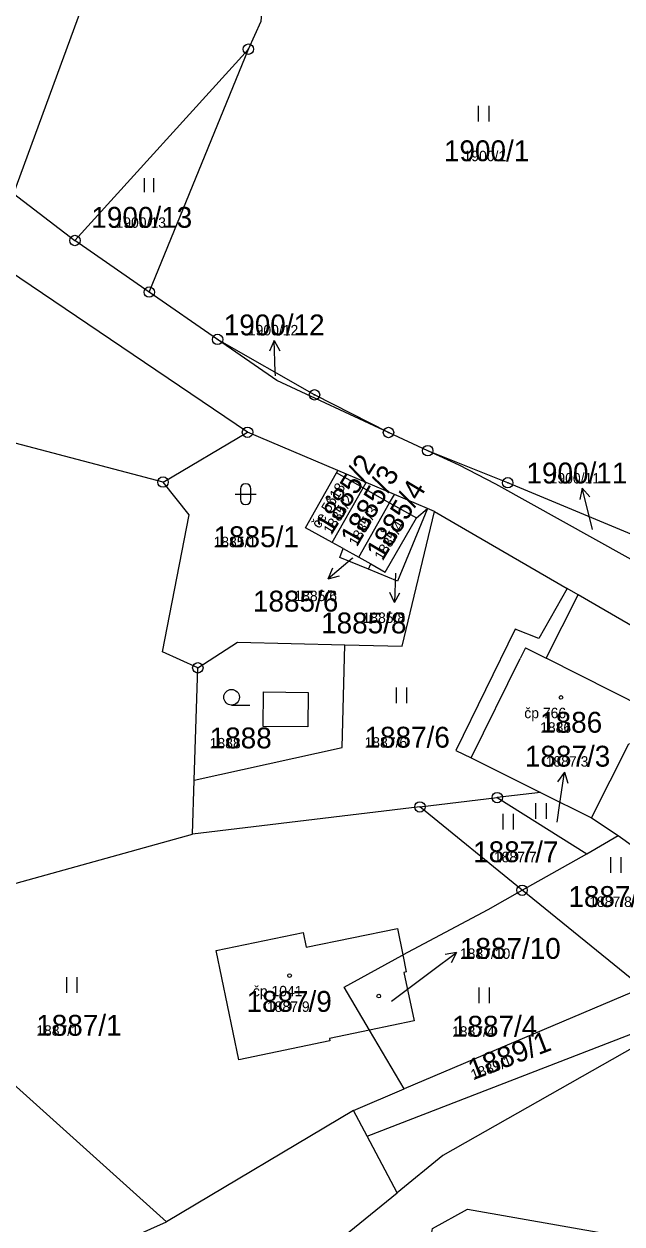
# Model space of a CAD drawing. Extents: x -763628 to -761565, y -976033 to -973833.
# Drawn here: x -762918.4 to -762861.1, y -974911 to -974795.9 of the extents above; entities that cross this region are included whole.
import ezdxf

# ---------------------------------------------------------------- set-up
doc = ezdxf.new("R2010")
doc.units = 0
for name, color, linetype in [('KN_cisla parcel 1000', 7, 'Continuous'), ('KN_cisla parcel 500', 7, 'Continuous'), ('KN_cisla parcel znacky', 7, 'Continuous'), ('KN_cisla popisna 500', 7, 'Continuous'), ('KN_hranice parcel', 7, 'Continuous'), ('KN_vnitrni kresba parcel', 7, 'Continuous'), ('KN_znacky bodu BP', 7, 'Continuous'), ('KN_znacky budov', 7, 'Continuous'), ('KN_znacky kultur', 7, 'Continuous')]:
    doc.layers.add(name, color=color, linetype=linetype)

msp = doc.modelspace()

# ---------------------------------------------------------------- linework, layer by layer
at = {"layer": 'KN_cisla parcel znacky'}
for p, q in [((-762894.46, -974826.28), (-762894.92, -974827.3)), ((-762894.35, -974829.28), (-762894.46, -974826.28)), ((-762894.46, -974826.28), (-762893.92, -974827.26)), ((-762894.34, -974829.68), (-762894.35, -974829.28)), ((-762864.93, -974840.42), (-762865.17, -974841.51)), ((-762864.2, -974843.33), (-762864.93, -974840.42)), ((-762864.93, -974840.42), (-762864.2, -974841.27)), ((-762863.94, -974844.4), (-762864.2, -974843.33)), ((-762886.99, -974847.18), (-762889.29, -974849.11)), ((-762889.29, -974849.11), (-762888.84, -974848.08)), ((-762886.93, -974847.13), (-762886.99, -974847.18)), ((-762889.29, -974849.11), (-762888.2, -974848.85)), ((-762882.83, -974848.57), (-762882.93, -974851.39)), ((-762882.93, -974851.39), (-762883.37, -974850.43)), ((-762882.93, -974851.39), (-762882.43, -974850.47)), ((-762866.65, -974867.65), (-762867.29, -974868.57)), ((-762867.07, -974870.62), (-762866.65, -974867.65)), ((-762866.65, -974867.65), (-762866.3, -974868.71)), ((-762867.33, -974872.43), (-762867.07, -974870.62)), ((-762879.38, -974886.73), (-762876.98, -974884.92)), ((-762876.98, -974884.92), (-762878.08, -974885.13)), ((-762876.98, -974884.92), (-762877.48, -974885.93)), ((-762883.21, -974889.6), (-762879.38, -974886.73))]:
    msp.add_line(p, q, dxfattribs=at)
at = {"layer": 'KN_hranice parcel'}
for p, q in [((-762913.55, -974816.7), (-762896.93, -974798.36)), ((-762906.43, -974821.64), (-762896.93, -974798.36)), ((-762919.45, -974812.19), (-762913.55, -974816.7)), ((-762906.43, -974821.64), (-762913.55, -974816.7)), ((-762899.88, -974826.18), (-762906.43, -974821.64)), ((-762905.11, -974839.85), (-762964.25, -974824.24)), ((-762905.11, -974839.85), (-762897.01, -974835.08)), ((-762888.36, -974838.74), (-762897.01, -974835.08)), ((-762879.74, -974836.84), (-762883.5, -974835.1)), ((-762885.65, -974839.88), (-762888.36, -974838.74)), ((-762882.94, -974841.03), (-762885.65, -974839.88)), ((-762879.76, -974842.38), (-762882.94, -974841.03)), ((-762879.08, -974842.66), (-762879.76, -974842.38)), ((-762879.08, -974842.66), (-762866.39, -974850.04)), ((-762887.83, -974846.23), (-762888.89, -974845.65)), ((-762887.83, -974846.23), (-762886.35, -974847.06)), ((-762886.35, -974847.06), (-762885.2, -974847.7)), ((-762885.41, -974848.21), (-762885.2, -974847.7)), ((-762865.31, -974850.66), (-762866.39, -974850.04)), ((-762850.7, -974859.16), (-762865.31, -974850.66)), ((-762902.12, -974868.42), (-762901.77, -974857.65)), ((-762902.28, -974873.58), (-762902.12, -974868.42)), ((-762868.94, -974869.6), (-762873.08, -974870.09)), ((-762868.94, -974869.6), (-762864.05, -974872.03)), ((-762880.49, -974870.98), (-762902.28, -974873.58)), ((-762880.49, -974870.98), (-762873.08, -974870.09)), ((-762870.7, -974878.97), (-762880.49, -974870.98)), ((-762873.08, -974870.09), (-762864.51, -974875.48)), ((-762864.05, -974872.03), (-762861.5, -974873.72)), ((-762864.51, -974875.48), (-762861.5, -974873.72)), ((-762861.5, -974873.72), (-762858.5, -974875.89)), ((-762870.7, -974878.97), (-762864.51, -974875.48)), ((-762859.16, -974888.33), (-762870.7, -974878.97)), ((-762859.16, -974888.33), (-762882, -974898.01)), ((-762882, -974898.01), (-762885.32, -974892.37)), ((-762886.87, -974900.07), (-762882, -974898.01)), ((-762886.87, -974900.07), (-762904.77, -974910.73)), ((-762885.56, -974902.53), (-762886.87, -974900.07)), ((-762882.67, -974907.95), (-762885.56, -974902.53))]:
    msp.add_line(p, q, dxfattribs=at)
for points in [[(-762938.18, -974799.13), (-762926.15, -974766.31), (-762905.42, -974773.91), (-762919.45, -974812.19)], [(-762896.93, -974798.36), (-762895.7, -974795.68), (-762893.82, -974774.62)], [(-762897.01, -974835.08), (-762982.24, -974777.4), (-762986.77, -974777.36), (-762991.48, -974780.2), (-762995.01, -974786.94), (-762995.15, -974793.13), (-762990.09, -974799.77), (-762964.25, -974824.24)], [(-762883.5, -974835.1), (-762894.19, -974830.13), (-762899.88, -974826.18)], [(-762883.5, -974835.1), (-762890.59, -974831.49), (-762899.88, -974826.18)], [(-762849.61, -974852.5), (-762857.45, -974848.83), (-762873.22, -974840.05), (-762876.73, -974838.24), (-762879.74, -974836.84)], [(-762849.26, -974850.02), (-762859.79, -974845.03), (-762872.07, -974839.91), (-762879.74, -974836.84)], [(-762888.89, -974845.65), (-762891.44, -974844.23), (-762888.48, -974838.96), (-762888.36, -974838.74)], [(-762901.77, -974857.65), (-762905.17, -974856.11), (-762902.6, -974842.99), (-762905.11, -974839.85)], [(-762888.89, -974845.65), (-762885.94, -974840.4), (-762885.65, -974839.88)], [(-762886.35, -974847.06), (-762883.39, -974841.83), (-762882.94, -974841.03)], [(-762879.76, -974842.38), (-762882.64, -974849.36), (-762885.41, -974848.21)], [(-762885.2, -974847.7), (-762883.81, -974848.47), (-762880.83, -974843.28), (-762879.76, -974842.38)], [(-762887.69, -974855.45), (-762882.18, -974855.58), (-762879.08, -974842.66)], [(-762885.41, -974848.21), (-762888.18, -974847.07), (-762887.83, -974846.23)], [(-762866.39, -974850.04), (-762869.08, -974854.85), (-762871.35, -974853.94), (-762877.04, -974865.56), (-762875.57, -974866.29), (-762868.94, -974869.6)], [(-762864.05, -974872.03), (-762860.46, -974864.94), (-762859.77, -974864.8), (-762858.97, -974862.99), (-762859.25, -974862.39), (-762858.85, -974861.54), (-762868.4, -974856.72), (-762865.31, -974850.66)], [(-762902.12, -974868.42), (-762887.93, -974865.28), (-762887.69, -974855.45)], [(-762901.77, -974857.65), (-762897.97, -974855.2), (-762887.69, -974855.45)], [(-762904.77, -974910.73), (-762935.76, -974882.9), (-762902.28, -974873.58)], [(-762882.14, -974885.17), (-762873.96, -974880.81), (-762870.7, -974878.97)], [(-762885.56, -974902.53), (-762856.74, -974891.38), (-762853.82, -974887.71), (-762850.43, -974881.5)], [(-762885.32, -974892.37), (-762889.15, -974893.17), (-762889.11, -974893.39), (-762897.84, -974895.22), (-762900.02, -974884.73), (-762891.68, -974883.01), (-762891.4, -974884.43), (-762882.65, -974882.63), (-762882.14, -974885.17)], [(-762885.32, -974892.37), (-762887.75, -974888.24), (-762882.22, -974885.21), (-762882.14, -974885.17)], [(-762882.14, -974885.17), (-762881.82, -974886.79), (-762882.03, -974886.84), (-762881.05, -974891.48), (-762885.32, -974892.37)], [(-762855.07, -974893.16), (-762855.87, -974891.67), (-762878.29, -974904.39), (-762882.67, -974907.95)], [(-762888.41, -974938.82), (-762899.9, -974921.95), (-762882.67, -974907.95)], [(-762864.28, -974923.47), (-762876.12, -974921.36), (-762878.79, -974920.88), (-762877.84, -974915.56), (-762879.92, -974915.21), (-762879.27, -974911.38), (-762875.93, -974909.54), (-762862.33, -974911.92), (-762862.7, -974914.61), (-762864.28, -974923.47)], [(-762977.1, -974965.05), (-762967.95, -974961.01), (-762962.99, -974959.8), (-762957.86, -974958.14), (-762957.37, -974943.19), (-762967.97, -974938.94), (-762904.77, -974910.73)]]:
    msp.add_lwpolyline(points, dxfattribs=at)
at = {"layer": 'KN_vnitrni kresba parcel'}
for p, q in [((-762885.94, -974840.4), (-762888.48, -974838.96)), ((-762885.94, -974840.4), (-762883.39, -974841.83)), ((-762883.39, -974841.83), (-762880.83, -974843.28)), ((-762870.38, -974855.72), (-762870.89, -974856.75)), ((-762870.38, -974855.72), (-762868.4, -974856.72)), ((-762875.57, -974866.29), (-762870.89, -974856.75)), ((-762895.5, -974863.28), (-762895.47, -974859.96)), ((-762895.47, -974859.96), (-762891.19, -974860)), ((-762891.19, -974860), (-762891.22, -974863.32)), ((-762891.22, -974863.32), (-762895.5, -974863.28))]:
    msp.add_line(p, q, dxfattribs=at)
at = {"layer": 'KN_znacky bodu BP'}
for centre, radius in [((-762896.93, -974798.36), 0.5), ((-762896.93, -974798.36), 0.0303), ((-762913.55, -974816.7), 0.5), ((-762913.55, -974816.7), 0.0303), ((-762906.43, -974821.64), 0.5), ((-762906.43, -974821.64), 0.0303), ((-762899.88, -974826.18), 0.5), ((-762899.88, -974826.18), 0.0303), ((-762890.59, -974831.49), 0.5), ((-762890.59, -974831.49), 0.0303), ((-762897.01, -974835.08), 0.5), ((-762897.01, -974835.08), 0.0303), ((-762883.5, -974835.1), 0.5), ((-762883.5, -974835.1), 0.0303), ((-762879.74, -974836.84), 0.5), ((-762879.74, -974836.84), 0.0303), ((-762905.11, -974839.85), 0.5), ((-762905.11, -974839.85), 0.0303), ((-762872.07, -974839.91), 0.5), ((-762872.07, -974839.91), 0.0303), ((-762901.77, -974857.65), 0.5), ((-762901.77, -974857.65), 0.0303), ((-762873.08, -974870.09), 0.5), ((-762880.49, -974870.98), 0.5), ((-762880.49, -974870.98), 0.0303), ((-762873.08, -974870.09), 0.0303), ((-762870.7, -974878.97), 0.5), ((-762870.7, -974878.97), 0.0303)]:
    msp.add_circle(centre, radius, dxfattribs=at)
at = {"layer": 'KN_znacky budov'}
for centre in [(-762889.29, -974841.35), (-762886.62, -974842.99), (-762884.04, -974844.43), (-762866.97, -974860.49), (-762892.98, -974887.14), (-762884.43, -974889.11)]:
    msp.add_circle(centre, 0.175, dxfattribs=at)
at = {"layer": 'KN_znacky kultur'}
for p, q in [((-762874.86, -974805.29), (-762874.86, -974803.79)), ((-762873.86, -974805.29), (-762873.86, -974803.79)), ((-762906.89, -974812.08), (-762906.89, -974810.73)), ((-762905.99, -974812.08), (-762905.99, -974810.73)), ((-762898.19, -974841.01), (-762896.19, -974841.01)), ((-762897.69, -974840.51), (-762897.69, -974841.51)), ((-762896.69, -974841.51), (-762896.69, -974840.51)), ((-762882.74, -974861.03), (-762882.74, -974859.53)), ((-762881.74, -974861.03), (-762881.74, -974859.53)), ((-762898.54, -974861.22), (-762896.79, -974861.22)), ((-762869.37, -974872.13), (-762869.37, -974870.63)), ((-762868.37, -974872.13), (-762868.37, -974870.63)), ((-762872.51, -974873.14), (-762872.51, -974871.64)), ((-762871.51, -974873.14), (-762871.51, -974871.64)), ((-762862.2, -974877.3), (-762862.2, -974875.8)), ((-762861.2, -974877.3), (-762861.2, -974875.8)), ((-762914.32, -974888.8), (-762914.32, -974887.3)), ((-762913.32, -974888.8), (-762913.32, -974887.3)), ((-762874.82, -974889.8), (-762874.82, -974888.3)), ((-762873.82, -974889.8), (-762873.82, -974888.3))]:
    msp.add_line(p, q, dxfattribs=at)
msp.add_circle((-762898.54, -974860.47), 0.75, dxfattribs=at)
for centre, start, end in [((-762897.19, -974840.51), 0, 180), ((-762897.19, -974841.51), 180, 359.9879)]:
    msp.add_arc(centre, 0.5, start, end, dxfattribs=at)

# ---------------------------------------------------------------- texts
at = {"layer": 'KN_cisla parcel 1000'}
for s, p in [('1900/1', (-762878.19, -974809.1)), ('1900/13', (-762911.98, -974815.48)), ('1900/12', (-762899.29, -974825.79)), ('1900/11', (-762870.28, -974839.98)), ('1885/1', (-762900.27, -974846.09)), ('1885/6', (-762896.49, -974852.26)), ('1885/8', (-762889.96, -974854.35)), ('1886', (-762868.97, -974863.87)), ('1888', (-762900.64, -974865.37)), ('1887/6', (-762885.8, -974865.3)), ('1887/3', (-762870.43, -974867.12)), ('1887/7', (-762875.39, -974876.28)), ('1887/8', (-762866.26, -974880.57)), ('1887/10', (-762876.66, -974885.54)), ('1887/9', (-762897.11, -974890.62)), ('1887/1', (-762917.26, -974892.91)), ('1887/4', (-762877.42, -974893))]:
    msp.add_text(s, height=2, dxfattribs=at).set_placement(p)
for s, rotation, p in [('1885/2', 58, (-762888.97, -974844.97)), ('1885/3', 60, (-762886.51, -974846.1)), ('1885/4', 59, (-762884.06, -974847.46)), ('1889/1', 21, (-762875.39, -974897.18))]:
    msp.add_text(s, height=2, rotation=rotation, dxfattribs=at).set_placement(p)
at = {"layer": 'KN_cisla parcel 500'}
for s, p in [('1900/1', (-762876.31, -974809.1)), ('1900/13', (-762909.66, -974815.48)), ('1900/12', (-762896.98, -974825.79)), ('1900/11', (-762868.06, -974839.98)), ('1885/1', (-762900.27, -974846.09)), ('1885/6', (-762892.52, -974851.26)), ('1885/8', (-762885.99, -974853.35)), ('1886', (-762868.97, -974863.87)), ('1887/6', (-762885.8, -974865.3)), ('1888', (-762900.64, -974865.37)), ('1887/3', (-762868.44, -974867.12)), ('1887/7', (-762873.4, -974876.28)), ('1887/8', (-762864.27, -974880.57)), ('1887/10', (-762876.66, -974885.54)), ('1887/9', (-762895.15, -974890.62)), ('1887/1', (-762917.26, -974892.91)), ('1887/4', (-762877.42, -974893))]:
    msp.add_text(s, height=1, dxfattribs=at).set_placement(p)
for s, rotation, p in [('1885/2', 58, (-762888.97, -974844.97)), ('1885/3', 60, (-762886.51, -974846.1)), ('1885/4', 59, (-762884.06, -974847.46)), ('1889/1', 21, (-762875.39, -974897.18))]:
    msp.add_text(s, height=1, rotation=rotation, dxfattribs=at).set_placement(p)
at = {"layer": 'KN_cisla popisna 500'}
msp.add_text('če 5618', height=1, rotation=58, dxfattribs=at).set_placement((-762890.11, -974844.37))
for s, p in [('čp 766', (-762870.49, -974862.48)), ('čp 1041', (-762896.5, -974889.13))]:
    msp.add_text(s, height=1, dxfattribs=at).set_placement(p)

doc.saveas('drawing.dxf')
